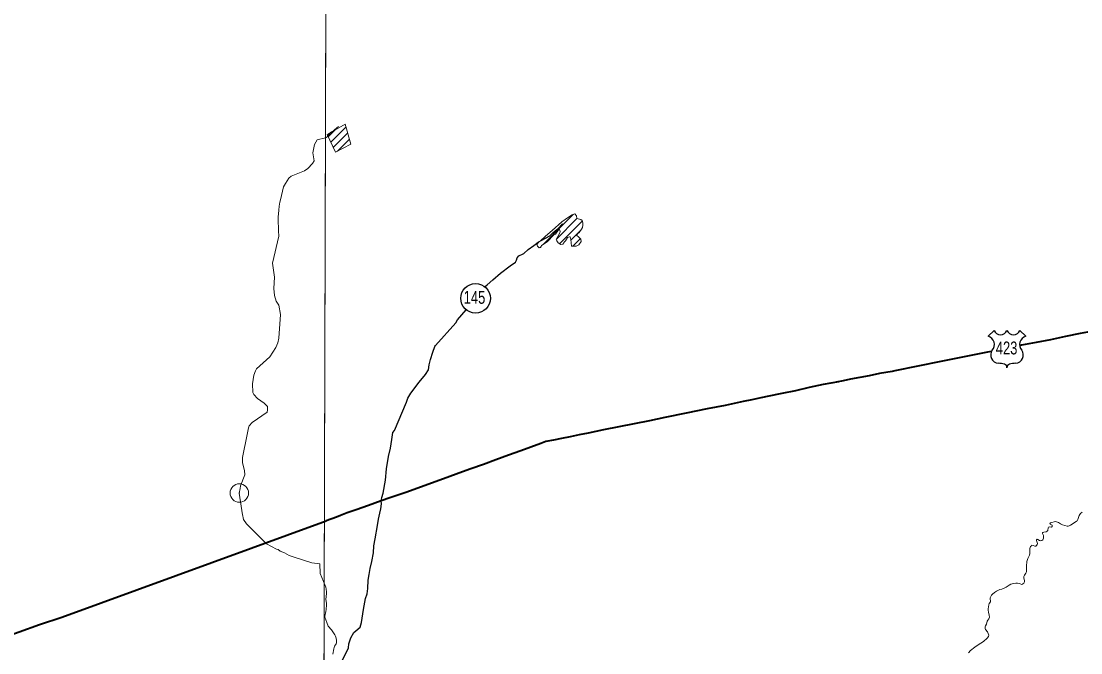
# Model space of a CAD drawing. Extents: x -1643653 to 4543381, y 1624270 to 13878484.
# Drawn here: x 583982 to 589726, y 8912899 to 8916321 of the extents above; entities that cross this region are included whole.
import ezdxf
from ezdxf.enums import TextEntityAlignment as Align

# ---------------------------------------------------------------- set-up
doc = ezdxf.new("R2010")
doc.units = 0
doc.header["$LTSCALE"] = 200
doc.header["$PDMODE"] = 32
doc.header["$PDSIZE"] = 100
doc.layers.add('1', color=7, linetype='Continuous', lineweight=13)
doc.layers.add('6', color=7, linetype='Continuous', lineweight=13)

msp = doc.modelspace()

# ---------------------------------------------------------------- linework, layer by layer
at = {"layer": '1', "lineweight": 25}
msp.add_spline([(814781, 9009175.5), (814787.2, 9009173.4), (814796.9, 9009173.4), (814799.4, 9009172.4), (814805.1, 9009174.5), (814805.6, 9009176.5), (814811.7, 9009179.5), (814811.7, 9009179.5), (814801.5, 9009181), (814790.7, 9009181.5), (814784.1, 9009183.1), (814777.4, 9009185.1), (814778.4, 9009175.5)], degree=3, dxfattribs=at)
at = {"layer": '6'}
for p, q in [((585646.2, 8915694.7), (585684.3, 8915732.9)), ((585659.8, 8915665.9), (585742.7, 8915748.8)), ((585654.5, 8915713.5), (585659, 8915718.1)), ((585673.4, 8915637.1), (585751.8, 8915715.5)), ((585696.2, 8915617.4), (585761, 8915682.2)), ((586813.8, 8915113.8), (586974.3, 8915274.2)), ((586882.8, 8915140.3), (586994.4, 8915251.9)), ((586900.1, 8915115.2), (587023, 8915238.1)), ((586961.6, 8915134.2), (587014.3, 8915187)), ((586794.2, 8915094.1), (586800.9, 8915100.8)), ((586972, 8915102.2), (587012.5, 8915142.8)), ((585164.2, 8913764.7), (585168, 8913788.9))]:
    msp.add_line(p, q, dxfattribs=at)
at = {"layer": '6', "lineweight": 25}
for p, q in [((589223.6, 8914613.8), (589255.6, 8914645.8)), ((589395.4, 8914645.8), (589427.4, 8914613.8))]:
    msp.add_line(p, q, dxfattribs=at)
at = {"layer": '6'}
for points in [[(585656.3, 8924738.8), (585614.8, 8909969.8), (585573.6, 8896026.7)], [(585659.6, 8915718.8), (585664, 8915721.8), (585674.1, 8915726.3), (585679.1, 8915730.6), (585692.1, 8915742.6), (585701, 8915749.9)], [(585414.9, 8915441.5), (585432.8, 8915470.1), (585444.4, 8915480.8), (585518.2, 8915510), (585536, 8915523.2), (585560.6, 8915550.4), (585569.1, 8915565.3), (585561.9, 8915607.2), (585571.5, 8915653.5), (585585.9, 8915678), (585631.7, 8915689.4), (585634.6, 8915690.8), (585639.6, 8915694.9), (585655.2, 8915714.2)], [(585387.2, 8915353.3), (585404.3, 8915424.6), (585414.9, 8915441.5)], [(585376.5, 8915206.1), (585374.8, 8915228.7), (585374.3, 8915258.9), (585377.8, 8915297.1), (585380.9, 8915318.6), (585384.2, 8915340.2), (585387.2, 8915353.3)], [(585344.3, 8915010.4), (585377.6, 8915157), (585377.3, 8915185), (585376.5, 8915206.1)], [(585258.2, 8914437.7), (585330, 8914503.1), (585362.7, 8914553.7), (585373.3, 8914579.2), (585378.8, 8914604.6), (585387.7, 8914732), (585378.4, 8914783.1), (585363.1, 8914804.4), (585355, 8914834.1), (585351.6, 8914872.3), (585354.6, 8914933.5), (585344.3, 8915010.4)], [(585317.3, 8914216), (585316.1, 8914232.9), (585298.9, 8914252.4), (585262, 8914276.7), (585242.9, 8914298.7), (585238.3, 8914309.6), (585235.2, 8914355.7), (585242.8, 8914403.2), (585251.4, 8914427.6), (585258.2, 8914437.7)], [(585206.8, 8914082.2), (585213.6, 8914117), (585218.3, 8914129.3), (585233.9, 8914146.7), (585314.4, 8914203.2), (585317.3, 8914215.7), (585317.3, 8914216)], [(585168, 8913788.9), (585170.2, 8913803.4), (585194, 8913862.9), (585192.3, 8913886.6), (585182.1, 8913928.2), (585182.1, 8913956.3), (585206.8, 8914082.2)], [(585202.5, 8913598.6), (585187.4, 8913621.3), (585184.9, 8913630.1), (585183, 8913640.7), (585182.1, 8913645.8), (585164.2, 8913764.7)], [(589732.6, 8913661.8), (589723.6, 8913652.9), (589717.2, 8913642.7), (589709.6, 8913620.5), (589705.8, 8913614.7), (589702.7, 8913611.7), (589683.9, 8913599.8), (589669.4, 8913589.6), (589663.5, 8913586.8), (589656.5, 8913585.3), (589652.4, 8913585.5), (589625.6, 8913592.9), (589615.1, 8913598.1), (589604.5, 8913605.5), (589594.8, 8913609.3), (589588.7, 8913609.9), (589581.5, 8913609.2), (589568.2, 8913604.4), (589561.1, 8913602.8), (589558.6, 8913600.4), (589559.1, 8913598), (589560.4, 8913596.6), (589570, 8913590.6), (589571, 8913585.4), (589570.1, 8913582.2), (589568.5, 8913580.6), (589566.4, 8913580), (589554.3, 8913580.6), (589550.8, 8913579.8), (589548.3, 8913575.2), (589546.7, 8913562.5), (589543.5, 8913558.1), (589538.4, 8913554.9), (589524.5, 8913552.9), (589519, 8913550.7), (589517.5, 8913549.1), (589517.5, 8913546.1), (589523, 8913535.2), (589524, 8913529), (589523.7, 8913520.8), (589520.5, 8913511.4), (589515.2, 8913507.2), (589508.7, 8913505.4), (589501.8, 8913507.6), (589493.6, 8913513.4), (589489.8, 8913513.8), (589486.5, 8913512.9), (589485.4, 8913511.3), (589485.5, 8913507.3), (589489.8, 8913497.1), (589490.8, 8913490.3), (589490, 8913486.3), (589486.4, 8913479.7), (589482.6, 8913477.5), (589477, 8913476.1), (589467.2, 8913479.9), (589460.9, 8913481.3), (589457.6, 8913479.4), (589453.3, 8913475), (589450.1, 8913463.6), (589449.3, 8913437.6), (589447.7, 8913427.2), (589437.8, 8913409.9)], [(585365.1, 8913461), (585312.1, 8913489.8), (585233.9, 8913567.4), (585202.5, 8913598.6)], [(585556.7, 8913386.5), (585456.6, 8913418.5), (585434.8, 8913426.6), (585408.2, 8913439.8), (585386, 8913450.3), (585374.6, 8913458.3), (585365.1, 8913461)], [(585630.2, 8913263.8), (585602.7, 8913329.2), (585600.5, 8913381), (585556.7, 8913386.5)], [(589437.8, 8913409.9), (589433.1, 8913393.5), (589433.1, 8913393.5), (589431.5, 8913367.8), (589432.1, 8913345.4), (589431.2, 8913338.2), (589428.5, 8913331.2), (589421, 8913319.9), (589417.5, 8913311.9), (589417.5, 8913302.5), (589420.9, 8913290.9), (589420.9, 8913284.3), (589416.4, 8913276.5), (589406.9, 8913269), (589396.3, 8913273)], [(585671.8, 8912892.1), (585676, 8912920.4), (585680, 8912935.4), (585685.6, 8912942.4), (585689.2, 8912948.4), (585690.5, 8912953.8), (585690.6, 8912965.7), (585688.4, 8912978.7), (585685.4, 8912989.5), (585682.3, 8912996.3), (585663.9, 8913022.7), (585646, 8913043.7), (585639.3, 8913063.9), (585628.3, 8913091.6), (585627.9, 8913097.2), (585633.8, 8913122.4), (585634.1, 8913133.2), (585636.9, 8913159.3), (585636.4, 8913167.7), (585632.5, 8913187.7), (585636.7, 8913220.8), (585636.8, 8913228.4), (585635.7, 8913243), (585633.6, 8913253.8), (585630.2, 8913263.8)], [(589396.3, 8913273), (589390.8, 8913274.8), (589383.3, 8913276), (589373.9, 8913276), (589361.7, 8913275), (589346.8, 8913270.5), (589338, 8913265.9), (589320.9, 8913254.3), (589310.8, 8913248.6), (589298.3, 8913243.4), (589287.1, 8913241.2), (589280.3, 8913239), (589268.3, 8913232.8), (589257.4, 8913225.7), (589246.9, 8913216.7), (589242.3, 8913210.5), (589235.2, 8913196), (589234.8, 8913187.8)], [(589234.8, 8913187.8), (589236.1, 8913183.2), (589235.3, 8913175), (589229.7, 8913165.4), (589227.3, 8913159.4), (589224.2, 8913136.7), (589224.2, 8913129.5), (589225.4, 8913118.3), (589229.5, 8913102.9), (589230.1, 8913092.7), (589227.2, 8913082.8), (589221.5, 8913075.8), (589218.6, 8913070), (589215.3, 8913053.2), (589208.5, 8913045), (589207.2, 8913041.9), (589206.6, 8913037.8), (589207.5, 8913031.5), (589209.8, 8913025.7), (589220.4, 8913011.7), (589224.2, 8913003.7), (589226.6, 8912994.5), (589225.1, 8912987.7)], [(589225.1, 8912987.7), (589225.1, 8912987.7), (589217.9, 8912977.7), (589198, 8912959.6), (589184.3, 8912950.4), (589169.3, 8912941.7), (589151.8, 8912930.3), (589128.6, 8912911.4), (589116.4, 8912898.2)]]:
    msp.add_lwpolyline(points, dxfattribs=at)
for points in [[(585645.8, 8921027.3), (574684.9, 8921064.7), (574653.9, 8910009.3), (585614.8, 8909969.8)], [(585640, 8915707.7), (585685.4, 8915611.8), (585768.3, 8915655.4), (585738.6, 8915763.7)], [(586913.1, 8915233.4), (586943.5, 8915256), (586968, 8915272.7), (586983.7, 8915276.6), (586992.5, 8915266.8), (586993.5, 8915252.1), (587016, 8915247.2), (587021.9, 8915241.3), (587025.8, 8915229.5), (587026.8, 8915216.8), (587024.8, 8915203), (587019.9, 8915194.2), (587006.2, 8915176.6), (586997.4, 8915168.7), (586993.5, 8915159.9), (587003.3, 8915152), (587016, 8915139.3), (587018, 8915127.5), (587005.2, 8915109.9), (586989.5, 8915102), (586973.9, 8915102), (586965, 8915103), (586961.1, 8915138.3), (586958.2, 8915153), (586953.3, 8915153), (586943.5, 8915149.1), (586931.7, 8915130.5), (586925.8, 8915124.6), (586922.9, 8915119.7), (586918, 8915113.8), (586906.2, 8915110.8), (586892.5, 8915120.7), (586884.6, 8915130.5), (586881.7, 8915138.3), (586901.3, 8915174.6), (586903.3, 8915182.4), (586899.3, 8915192.2), (586894.4, 8915190.3), (586877.8, 8915167.7), (586870.9, 8915165.8), (586832.7, 8915126.5), (586802.3, 8915105.9), (586799.3, 8915095.2), (586789.5, 8915093.2), (586780.7, 8915102), (586777.8, 8915110.8), (586790.5, 8915127.5), (586797.4, 8915131.4), (586823.8, 8915156.9), (586860.1, 8915186.4)]]:
    msp.add_lwpolyline(points, close=True, dxfattribs=at)
at = {"layer": '6', "lineweight": 25}
for points in [[(586706.4, 8915062.2), (586729.7, 8915084), (586760.1, 8915106.5), (586784.3, 8915123.2), (586823.6, 8915145.7), (586847, 8915158.3), (586863.6, 8915174), (586876.8, 8915185.2), (586890.9, 8915196.4), (586914.5, 8915221.7), (586915.6, 8915222.3), (586917.4, 8915222.5)], [(586497.7, 8914883.6), (586508.3, 8914893.6), (586538, 8914920.3), (586580.2, 8914956.6), (586633.3, 8914995.3), (586661.6, 8915016), (586666.2, 8915026.8), (586670.9, 8915039.1), (586680.2, 8915050.5), (586702.7, 8915060.1), (586706.4, 8915062.2)], [(586228.4, 8914563.8), (586338, 8914686.4), (586347.1, 8914702.6), (586393.3, 8914758.1)], [(586070, 8914257.2), (586077.1, 8914278.1), (586094.2, 8914305.4), (586139.4, 8914364.6), (586172.7, 8914407.5), (586190, 8914431.6), (586192.9, 8914459.2), (586200, 8914488.1), (586213.2, 8914528.1), (586224.4, 8914559.4), (586228.4, 8914563.8)], [(585934, 8913722), (585934.1, 8913727.4), (585935.2, 8913729.7), (585937.4, 8913740.1), (585943.5, 8913764.7), (585955.7, 8913833.7), (585961.6, 8913894.9), (585973, 8913962.3), (585983.6, 8914007.2), (585990.8, 8914055.1), (585996.9, 8914092.1), (586005.3, 8914103.8), (586070, 8914257.2)], [(585856.5, 8913219.1), (585860.7, 8913248.2), (585862.4, 8913291.7), (585868.5, 8913322.9), (585873.7, 8913355.2), (585882.9, 8913393), (585891, 8913440.9), (585892.9, 8913478), (585900.7, 8913515.9), (585913.7, 8913588.2), (585917.8, 8913623.5), (585925.6, 8913655.5), (585931.1, 8913678.4), (585934.2, 8913705.8), (585934, 8913722)], [(585623.2, 8912691.7), (585629.9, 8912698.6), (585644, 8912715.2), (585647.4, 8912722.6), (585647.8, 8912731), (585656, 8912741.3), (585677.9, 8912764.1), (585688.7, 8912784), (585708.8, 8912833.9), (585720.6, 8912852.9), (585744.2, 8912898.7), (585755.7, 8912925.3), (585758.6, 8912948.3), (585769, 8912979.4), (585785.3, 8913008.3), (585795.4, 8913017.5), (585819.2, 8913037.2), (585827, 8913063.2), (585838, 8913133.6), (585848.6, 8913192.5), (585856.5, 8913219.1)]]:
    msp.add_lwpolyline(points, dxfattribs=at)
at = {"layer": '6', "lineweight": 40}
for points in [[(590967.2, 8914985.2), (590878.4, 8914955.6), (590794.3, 8914928.8), (590714.1, 8914902.8), (590638.7, 8914877.7), (590563.6, 8914852.3), (590490.5, 8914828.4), (590417.3, 8914804.2), (590344.2, 8914780.3), (590271, 8914756.5), (590202.2, 8914734.8), (590164.9, 8914722.1), (590133.8, 8914713.2), (590073.3, 8914697.5), (590013.2, 8914685.6), (589955.9, 8914674.1), (589907.1, 8914664.4), (589864, 8914655.5), (589824, 8914648.4), (589785.5, 8914641.2), (589761.6, 8914635.9), (589721.8, 8914628.2)], [(589721.8, 8914628.2), (589642.1, 8914611.9), (589562.3, 8914595.5), (589483.2, 8914580.8), (589404.8, 8914565.2), (589393.5, 8914562.8)], [(589240.3, 8914531.9), (589219.4, 8914527.9), (588967.4, 8914478), (588717.5, 8914427.5), (588703.5, 8914423.5), (588633.7, 8914412.4), (588579.1, 8914399.7), (588527.3, 8914390), (588477.7, 8914381.7), (588437.3, 8914372.2), (588399.5, 8914364.9)], [(588411.7, 8914367.2), (588329.2, 8914351.8), (588253.3, 8914335.7), (588178.5, 8914319.1), (588105.9, 8914304.4), (588087.3, 8914299.9)], [(588087.3, 8914299.9), (587991.2, 8914280), (587942.9, 8914269.9)], [(587942.9, 8914269.9), (587894.7, 8914259.8), (587797.8, 8914239.6), (587700.8, 8914220), (587586.4, 8914197.2), (587471.4, 8914174.2), (587387.3, 8914155.4), (587304, 8914139.1), (587220.7, 8914122.7), (587137.7, 8914106.3), (587056.1, 8914089), (587006.5, 8914079.3)], [(587006.5, 8914079.3), (586956.9, 8914069.8), (586911.4, 8914060.1), (586866.7, 8914051.8), (586825.2, 8914043.6), (586798.3, 8914033.5), (586690.9, 8913993.9), (586622.7, 8913968.9), (586555, 8913944.4), (586487.3, 8913919.8), (586419.9, 8913896.5), (586354.1, 8913872.9), (586290, 8913849.2), (586225.8, 8913825.7), (586151.9, 8913798.9), (586066.1, 8913768.3), (585980.4, 8913738.3), (585934, 8913722)], [(585934, 8913722), (585864.5, 8913697.7), (585798.1, 8913673.2), (585748.7, 8913656.8), (585711.9, 8913642.6), (585690.2, 8913634.1), (585634.1, 8913614.2)], [(583859, 8912972.9), (584080.2, 8913052.4), (584201.3, 8913092.2), (585634.1, 8913614.2)]]:
    msp.add_lwpolyline(points, dxfattribs=at)
at = {"layer": '6', "lineweight": 25}
msp.add_circle((586445.1, 8914819.6), 80.3, dxfattribs=at)
for centre, radius, start, end in [((589290.5, 8914659.2), 37.4, 200.95927, 339.04073), ((589360.5, 8914659.2), 37.4, 200.95927, 339.04073), ((589211.2, 8914569.5), 46.1, 317.5721, 74.36886), ((589439.8, 8914569.5), 46.1, 105.62774, 222.4279), ((589281.9, 8914512.4), 44.9, 144.73733, 264.65778), ((589369.1, 8914512.4), 44.9, 275.34222, 35.26267), ((589277.5, 8914349.7), 118, 72.89371, 89.90057), ((589373.5, 8914349.7), 118, 90.09943, 107.10629), ((589306.6, 8914444.4), 18.9, 357.69345, 72.92955), ((589344.4, 8914444.4), 18.9, 107.07045, 182.30655)]:
    msp.add_arc(centre, radius, start, end, dxfattribs=at)
at = {"layer": '6'}
msp.add_point((585164.2, 8913764.7), dxfattribs=at)

# ---------------------------------------------------------------- texts
at = {"layer": '6', "width": 0.75}
for s, p in [('145', (586439, 8914789.8)), ('423', (589323.4, 8914515.5))]:
    msp.add_text(s, height=70, dxfattribs=at).set_placement(p, align=Align.CENTER)

doc.saveas('drawing.dxf')
